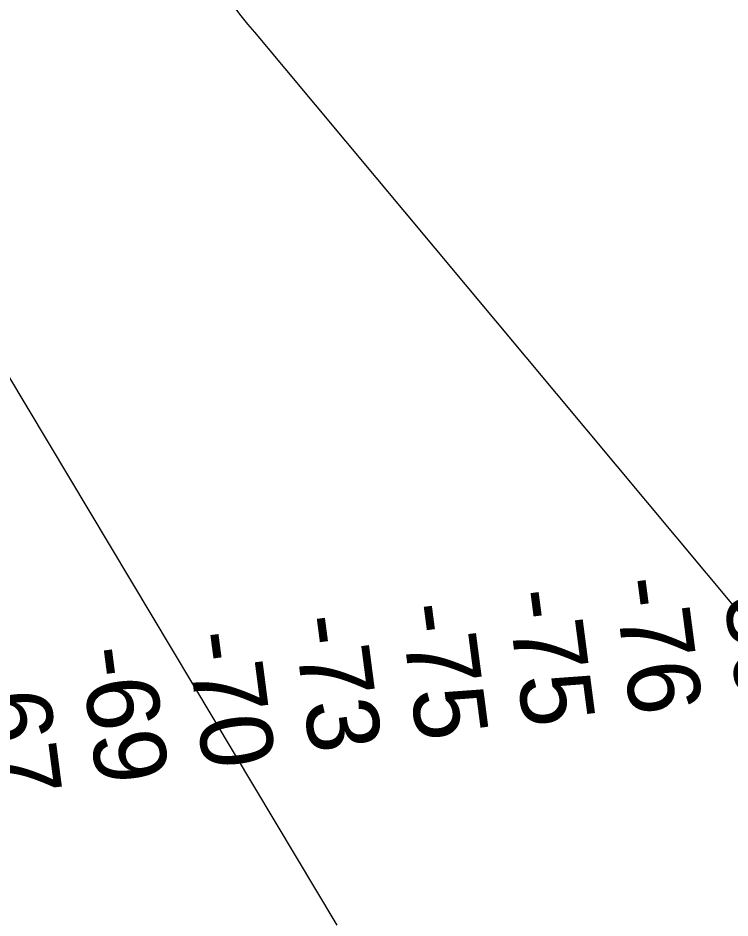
# Model space of a CAD drawing. Extents: x 3694830 to 3732949, y 415201 to 440970.
# Drawn here: x 3716447 to 3717109, y 427603 to 428439 of the extents above; entities that cross this region are included whole.
import ezdxf

# ---------------------------------------------------------------- set-up
doc = ezdxf.new("R2010")
doc.units = 0
for name, color, linetype in [('V-RIVR-EDGE', 7, 'Continuous'), ('V-RIVR-RANG', 7, 'Continuous'), ('V-TOPO-MINR', 7, 'Continuous')]:
    doc.layers.add(name, color=color, linetype=linetype)

msp = doc.modelspace()

# ---------------------------------------------------------------- linework, layer by layer
at = {"layer": 'V-RIVR-EDGE'}
msp.add_spline([(3716285.15, 433216.71), (3716310.38, 433178.21), (3716330.2, 433149.68), (3716351.38, 433122.49), (3716380.66, 433076.75), (3716399.14, 433050.48), (3716447.79, 432976.21), (3716475.25, 432930.47), (3716501.83, 432891.07), (3716527.51, 432851.22), (3716586.04, 432749.34), (3716608.1, 432711.75), (3716608.09, 432707.68), (3716608.07, 432700.45), (3716613.02, 432690.94), (3716627.43, 432664.23), (3716633.27, 432651.55), (3716643.19, 432639.32), (3716675.17, 432589.5), (3716706.24, 432538.33), (3716726.94, 432498.04), (3716741.33, 432463.64), (3716748.51, 432442.82), (3716788.59, 432378.52), (3716817.43, 432339.56), (3716842.2, 432297.45), (3716889.46, 432209.61), (3716920.5, 432144.42), (3716938.04, 432109.56), (3716956.5, 432075.15), (3716988.92, 432022.62), (3717009.18, 431986.85), (3717026.3, 431960.13), (3717062.32, 431897.65), (3717093.37, 431840.15), (3717112.26, 431799.86), (3717149.12, 431711.14), (3717176.54, 431644.61), (3717201.25, 431580.79), (3717210.68, 431556.35), (3717248.47, 431478.94), (3717267.81, 431435.48), (3717289.41, 431392.93), (3717306.48, 431346.77), (3717328.07, 431301.04), (3717339.31, 431276.6), (3717352.34, 431244.01), (3717362.7, 431226.35), (3717376.21, 431205.52), (3717389.26, 431178.36), (3717401.37, 431141.7), (3717407.18, 431113.2), (3717409.87, 431101.89), (3717419.75, 431075.64), (3717452.49, 430968.85), (3717469.09, 430916.81), (3717483.44, 430865.23), (3717505.45, 430810.01), (3717526.57, 430753.44), (3717540.49, 430715.43), (3717579.07, 430593.25), (3717599.25, 430526.28), (3717616.31, 430474.69), (3717628.88, 430437.13), (3717638.74, 430405), (3717647.69, 430364.28), (3717653.48, 430331.72), (3717658.42, 430314.52), (3717667.85, 430290.08), (3717679.53, 430260.66), (3717690.34, 430242.1), (3717695.71, 430221.28), (3717698.37, 430200.03), (3717697.85, 430171.99), (3717701.42, 430152.99), (3717705.91, 430140.77), (3717716.26, 430119.95), (3717727.97, 430100.48), (3717735.6, 430076.49), (3717737.82, 430059.31), (3717749.05, 430029.89), (3717760.76, 430011.77), (3717771.56, 429990.04), (3717776.48, 429968.33), (3717783.19, 429941.63), (3717791.73, 429917.65), (3717803.43, 429898.63), (3717812.42, 429876.45), (3717819.16, 429857.44), (3717834.88, 429816.71), (3717846.52, 429770.11), (3717854.12, 429734.82), (3717863.55, 429706.31), (3717878.83, 429667.39), (3717891.37, 429622.59), (3717903.49, 429586.39), (3717917.82, 429530.29), (3717931.71, 429476.45), (3717959.46, 429363.79), (3717976.51, 429307.23), (3717987.25, 429262.44), (3718014.11, 429153.85), (3718027.51, 429090.07), (3718040.47, 429028.09), (3718052.52, 428962.5), (3718057.84, 428919.98), (3718056.9, 428903.25), (3718056.86, 428887.88), (3718057.71, 428868.43), (3718061.29, 428850.79), (3718065.77, 428833.6), (3718082.36, 428779.3), (3718091.33, 428748.08), (3718100.28, 428710.98), (3718111.45, 428657.14), (3718116.36, 428631.81), (3718128.31, 428525.97), (3718136.77, 428473.05), (3718141.66, 428440.03), (3718152.32, 428360.88), (3718163.9, 428291.22), (3718171.05, 428256.38), (3718178.23, 428236.47), (3718193.92, 428178.55), (3718199.74, 428157.29), (3718197.91, 428150.06), (3718196.52, 428133.33), (3718197.39, 428121.12), (3718204.12, 428098.04), (3718215.36, 428075.41), (3718227.96, 428049.6), (3718240.08, 428011.59), (3718242.71, 427978.58), (3718251.11, 427901.24), (3718254.15, 427852.85), (3718257.69, 427822.1), (3718271.5, 427736.15), (3718281.74, 427671.92), (3718287.91, 427606.34), (3718295.91, 427551.61), (3718303.87, 427477.44), (3718310.12, 427447.13), (3718323.14, 427407.76), (3718345.15, 427350.28), (3718351.41, 427321.78), (3718363.48, 427267.49), (3718378.28, 427217.26), (3718397.99, 427141.25), (3718402.87, 427105.52), (3718405.92, 427056.68), (3718404.86, 426993.38), (3718419.58, 426915.12), (3718427.13, 426857.67), (3718428.77, 426789.85), (3718439.53, 426753.19), (3718453.89, 426709.75), (3718458.33, 426677.18), (3718461.82, 426625.18), (3718465.34, 426583.57), (3718482.71, 426479.53), (3718492.52, 426423.89), (3718501, 426378.2), (3718502.74, 426350.16), (3718512.91, 426256.09), (3718518.23, 426213.12), (3718524.03, 426182.81), (3718533.44, 426148.88), (3718540.93, 426069.28), (3718548.93, 426010.93), (3718557.81, 425944.44), (3718573.42, 425858.94), (3718584.55, 425787.48), (3718587.61, 425745.42), (3718587.56, 425725.97), (3718607.51, 425567.22), (3718614.55, 425488.07), (3718638.22, 425368.64), (3718641.26, 425318.45), (3718641.09, 425249.72), (3718640.1, 425214), (3718649.84, 425130.78), (3718658.73, 425069.26), (3718661.82, 425037.15), (3718660.41, 425016.36), (3718674.96, 424864.4), (3718675.73, 424812.85), (3718692.62, 424694.79), (3718696.05, 424618.82), (3718696.4, 424575.87), (3718706.12, 424484.51), (3718711.87, 424431.59), (3718715.41, 424403.09), (3718735.93, 424289.1), (3718746.6, 424215.37), (3718759.9, 424108.63), (3718772.36, 424027.21), (3718777.72, 423998.26), (3718795.91, 423858.04), (3718805.72, 423804.21), (3718812.44, 423776.61), (3718829, 423707.39), (3718835.67, 423662.61), (3718835.09, 423611.97), (3718835, 423576.7), (3718839.35, 423505.25), (3718842.4, 423460.03), (3718850.42, 423412.53), (3718863.4, 423357.79), (3718870.56, 423326.57), (3718873.56, 423260.55), (3718878.86, 423208.99), (3718893.63, 423148.36), (3718899, 423126.2), (3718912.45, 423080.04), (3718927.23, 423022.58), (3718930.77, 422992.73), (3718937.45, 422950.21), (3718945.92, 422900.45), (3718952.63, 422870.59), (3718968.72, 422795.95), (3718969.56, 422769.72), (3718968.13, 422738.52), (3718972.12, 422707.77), (3718981.05, 422661.17), (3718990.85, 422602.82), (3719006.89, 422506.47), (3719010.81, 422446.32), (3719014.37, 422425.06), (3719022.44, 422393.39), (3719033.2, 422359), (3719050.26, 422307.87), (3719062.77, 422249.05), (3719077.1, 422190.24), (3719087.85, 422149.06)], degree=3, dxfattribs=at)
at = {"layer": 'V-TOPO-MINR'}
for points in [[(3715549.28, 430245.14), (3715915.78, 429393.37), (3715924.91, 429365.08), (3715929.89, 429350.66), (3715935.24, 429336.4), (3716377.7, 428813.37), (3716386.09, 428806.89), (3716394.04, 428799.89), (3716401.7, 428792.53), (3716408.91, 428784.72), (3716415.81, 428776.66), (3716422.25, 428768.22), (3716428.39, 428759.54), (3716545.07, 428584.24), (3716654.02, 428441.3), (3716660.29, 428433.53), (3716666.83, 428426.02), (3717142.8, 427855.95)], [(3715522.47, 430194.67), (3715861.27, 429408.71), (3715943.17, 429144.9), (3715960.97, 429091.39), (3715980.19, 429038.41), (3716001.54, 428986.26), (3716024.29, 428934.66), (3716052.37, 428874.31), (3716062.41, 428853.42), (3716072.79, 428832.7), (3716083.67, 428812.25), (3716094.89, 428791.97), (3716105.78, 428771.56), (3716115.9, 428750.79), (3716124.86, 428729.5), (3716133.05, 428707.86), (3716183.85, 428561.57), (3716191.56, 428538.91), (3716199.09, 428516.19), (3716206.33, 428493.38), (3716743.13, 427596.23)]]:
    msp.add_lwpolyline(points, dxfattribs=at)

# ---------------------------------------------------------------- texts
at = {"layer": 'V-RIVR-RANG'}
for s, p in [('-80', (3717099.17, 427931.11)), ('-76', (3717000.16, 427917.07)), ('-75', (3716900.77, 427905.9)), ('-75', (3716801.58, 427893.17)), ('-73', (3716702.19, 427882.01)), ('-70', (3716603.31, 427866.92)), ('-69', (3716504.33, 427852.62)), ('-67', (3716405.08, 427840.42))]:
    msp.add_text(s, height=67, rotation=277.45689, dxfattribs=at).set_placement(p)

doc.saveas('drawing.dxf')
